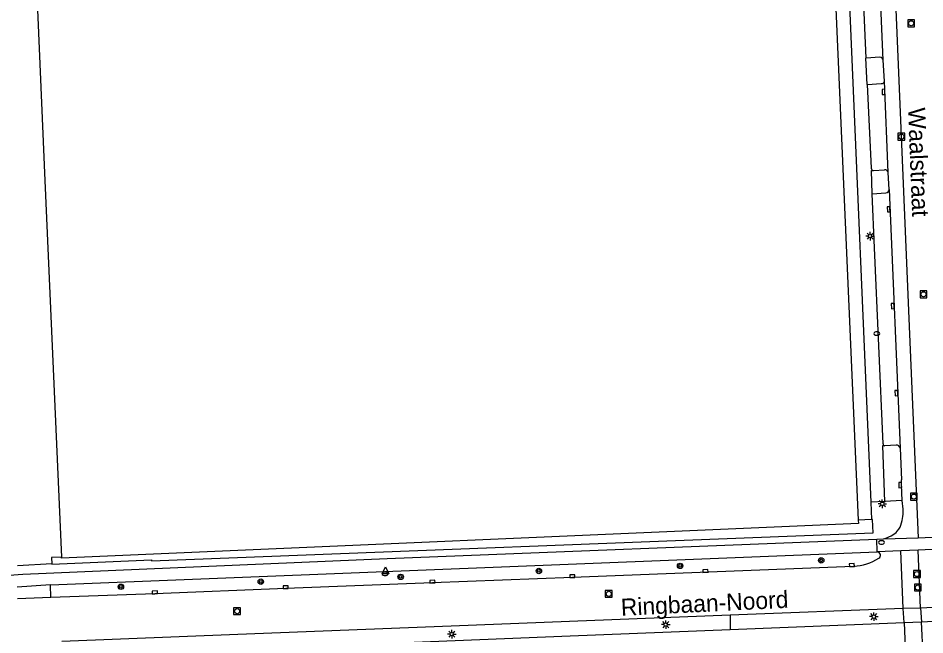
# Model space of a CAD drawing. Extents: x 132999 to 136000, y 398499 to 400501.
# Drawn here: x 133349.3 to 133482, y 398660.1 to 398750.4 of the extents above; entities that cross this region are included whole.
import ezdxf

# ---------------------------------------------------------------- set-up
doc = ezdxf.new("R2010")
doc.units = 0
for name, color, linetype in [('gg-afsc-hekwerk', 7, 'Continuous'), ('gg-anno-openbare ruimte label', 7, 'Continuous'), ('gg-bbg-hoofdgebouw', 7, 'Continuous'), ('gg-knt-verharding', 7, 'Continuous'), ('gg-knt-verharding nz', 7, 'Continuous'), ('gt-grn-groengrens', 7, 'Continuous'), ('gt-grn-weggrens', 7, 'Continuous'), ('gt-symb-boom', 7, 'Continuous'), ('gt-symb-brandkraan', 7, 'Continuous'), ('gt-symb-kolk', 7, 'Continuous'), ('gt-symb-lichtmast', 7, 'Continuous'), ('gt-symb-rioolschacht', 7, 'Continuous'), ('gt-symb-waterafsluiter', 7, 'Continuous')]:
    doc.layers.add(name, color=color, linetype=linetype)

# ---------------------------------------------------------------- blocks, each defined once
blk = doc.blocks.new('gt0-RS')
at = {"layer": 'gt-symb-rioolschacht'}
blk.add_lwpolyline([(-0.5, -0.5), (0.5, -0.5), (0.5, 0.5), (-0.5, 0.5)], close=True, dxfattribs=at)
blk.add_circle((0, 0), 0.375, dxfattribs=at)
blk = doc.blocks.new('gt0-LMAST')
at = {"layer": 'gt-symb-lichtmast'}
for p, q in [((-0.18, 0.17), (-0.45, 0.44)), ((-0.01, 0.25), (-0.01, 0.62)), ((0.17, 0.17), (0.44, 0.44)), ((-0.26, 0), (-0.63, 0)), ((-0.18, -0.18), (-0.45, -0.45)), ((-0.01, -0.25), (-0.01, -0.63)), ((0.44, -0.45), (0.17, -0.18)), ((0.24, 0), (0.62, 0))]:
    blk.add_line(p, q, dxfattribs=at)
blk.add_circle((-0.01, 0), 0.25, dxfattribs=at)
blk = doc.blocks.new('gt0-KOLK')
at = {"layer": 'gt-symb-kolk'}
blk.add_lwpolyline([(0, 0), (0.37, 0), (0.37, 0.4), (-0.38, 0.4), (-0.38, 0), (0, 0)], dxfattribs=at)
blk = doc.blocks.new('gt0-BR')
at = {"layer": 'gt-symb-brandkraan'}
for centre, radius, start, end in [((-0.24, 0), 0.206, 107.5669, 252.4331), ((0.6, -2.66), 3, 106.892, 107.5669), ((0, -0.69), 0.938, 73.108, 106.892), ((-0.6, -2.66), 3, 72.4331, 73.108), ((0.24, 0), 0.206, 287.567, 72.4331), ((0.6, 2.66), 3, 252.4331, 253.108), ((0, 0.69), 0.938, 253.108, 286.8921), ((-0.6, 2.66), 3, 286.8921, 287.567)]:
    blk.add_arc(centre, radius, start, end, dxfattribs=at)
blk = doc.blocks.new('gt0-BOOM')
at = {"layer": 'gt-symb-boom'}
for radius in [0.4, 0.2]:
    blk.add_circle((0, 0), radius, dxfattribs=at)
blk = doc.blocks.new('gt0-WAFSL')
at = {"layer": 'gt-symb-waterafsluiter'}
for p, q in [((-0.5, -0.33), (0, 0.67)), ((0, 0.67), (0.5, -0.33)), ((0.5, -0.33), (-0.5, -0.33))]:
    blk.add_line(p, q, dxfattribs=at)

msp = doc.modelspace()

# ---------------------------------------------------------------- linework, layer by layer
at = {"layer": 'gg-afsc-hekwerk'}
for p, q in [((133468.88, 398799.75), (133474.04, 398679.47)), ((133474.04, 398679.47), (133474.15, 398676.93)), ((133474.15, 398676.93), (133472.2, 398676.85)), ((133354.2, 398670.47), (133349.2, 398670.18))]:
    msp.add_line(p, q, dxfattribs=at)
msp.add_lwpolyline([(133355.61, 398671.44), (133354.18, 398671.38), (133354.2, 398670.47)], dxfattribs=at)
at = {"layer": 'gg-bbg-hoofdgebouw'}
for points in [[(133351.01, 398776.65), (133353.2, 398726.6), (133355.61, 398671.44)], [(133465.97, 398751.65), (133468.94, 398751.78), (133472.2, 398676.85)], [(133472.2, 398676.85), (133472.22, 398676.37), (133355.61, 398671.28), (133355.61, 398671.44)]]:
    msp.add_lwpolyline(points, dxfattribs=at)
at = {"layer": 'gg-knt-verharding'}
for p, q in [((133473.34, 398744.52), (133471.94, 398777.49)), ((133473.29, 398744.51), (133473.34, 398744.52)), ((133475.36, 398744.64), (133473.34, 398744.52)), ((133476.03, 398741.13), (133475.86, 398744.19)), ((133473.58, 398740.66), (133475.57, 398740.79)), ((133474.12, 398728.38), (133473.58, 398740.66)), ((133474.42, 398728.07), (133476.07, 398728.16)), ((133476.73, 398725.29), (133476.6, 398727.74)), ((133474.22, 398724.66), (133476.24, 398724.77)), ((133474.58, 398716.74), (133474.22, 398724.66)), ((133475.84, 398688.03), (133474.58, 398716.74)), ((133477.77, 398687.84), (133476.11, 398687.74)), ((133478.32, 398687.42), (133478.52, 398682.76)), ((133478.64, 398679.71), (133476.04, 398679.57)), ((133474.9, 398674.06), (133475.9, 398674.1)), ((133475.9, 398674.1), (133480.96, 398674.27)), ((133480.96, 398674.27), (133485.58, 398674.48)), ((133353.99, 398667.38), (133474.97, 398672.21)), ((133353.99, 398667.38), (133349.12, 398667.05)), ((133354.07, 398665.52), (133353.99, 398667.38)), ((133354.07, 398665.52), (133349.17, 398665.33)), ((133478.8, 398663.93), (133453.45, 398662.93)), ((133478.93, 398661.88), (133478.8, 398663.93)), ((133485.73, 398664.19), (133481.33, 398663.99)), ((133481.33, 398663.99), (133481.46, 398661.98)), ((133481.46, 398661.98), (133485.87, 398662.18)), ((133453.45, 398660.86), (133478.93, 398661.88))]:
    msp.add_line(p, q, dxfattribs=at)
for points in [[(133473.29, 398744.51), (133473.47, 398740.66), (133473.58, 398740.66)], [(133474.22, 398724.66), (133474.12, 398728.05), (133474.42, 398728.07)], [(133476.11, 398687.74), (133475.75, 398687.72), (133476.04, 398679.57)], [(133478.64, 398679.71), (133478.55, 398682.01), (133478.52, 398682.76)], [(133478.46, 398676.14), (133478.65, 398676.82), (133478.75, 398677.38), (133478.79, 398677.75), (133478.77, 398678.45), (133478.64, 398679.71)], [(133354.2, 398670.47), (133354.2, 398670.4), (133368.79, 398671.03), (133368.8, 398670.92), (133474.38, 398675.02), (133474.3, 398676.93), (133474.15, 398676.93)], [(133475.9, 398674.1), (133476.24, 398674.22), (133477, 398674.57), (133477.41, 398674.8), (133477.77, 398675.07), (133477.92, 398675.22), (133478.15, 398675.52), (133478.33, 398675.83), (133478.46, 398676.14)], [(133281.32, 398661.34), (133309.73, 398665.04), (133319.67, 398666.2), (133330.61, 398667.35), (133340.55, 398668.24), (133349.95, 398668.93), (133403.27, 398671.22), (133474.9, 398674.06)], [(133471.53, 398670.09), (133430.38, 398668.45), (133409.91, 398667.66), (133388.44, 398666.84), (133369.29, 398666.09), (133354.07, 398665.52)], [(133453.45, 398662.93), (133412.62, 398661.32), (133381.43, 398660.1), (133355.69, 398659.09)], [(133350.93, 398655.78), (133357.24, 398656.41), (133367.19, 398657.2), (133377.18, 398657.76), (133430.07, 398659.92), (133453.45, 398660.86)]]:
    msp.add_lwpolyline(points, dxfattribs=at)
for centre, radius, start, end in [((133475.38, 398744.16), 0.482, 3.8708, 92.5089), ((133475.62, 398741.2), 0.421, 264.1396, 350.1586), ((133474.43, 398728.38), 0.313, 180.2628, 268.0549), ((133476.13, 398727.7), 0.468, 5.5954, 97.6696), ((133476.22, 398725.28), 0.507, 271.361, 1.5708), ((133476.12, 398688.02), 0.28, 178.3894, 268.7566), ((133477.84, 398687.36), 0.485, 6.7747, 97.2565), ((133470.92, 398678.39), 8.32, 274.2334, 301.1783), ((133474.94, 398671.7), 0.514, 303.272, 86.7647)]:
    msp.add_arc(centre, radius, start, end, dxfattribs=at)
at = {"layer": 'gg-knt-verharding nz'}
for p, q in [((133475.86, 398744.19), (133474.86, 398767.35)), ((133476.6, 398727.74), (133476.03, 398741.13)), ((133476.73, 398725.29), (133478.32, 398687.42)), ((133479.6, 398706.39), (133480.96, 398674.27)), ((133485.36, 398672.66), (133480.96, 398672.47)), ((133478.44, 398672.36), (133474.97, 398672.21)), ((133480.96, 398672.47), (133478.44, 398672.36)), ((133478.8, 398663.93), (133478.44, 398672.36)), ((133481.33, 398663.99), (133480.96, 398672.47)), ((133481.33, 398663.99), (133478.8, 398663.93)), ((133478.93, 398661.88), (133481.46, 398661.98)), ((133481.76, 398655.49), (133481.46, 398661.98)), ((133478.93, 398661.88), (133479.21, 398655.39))]:
    msp.add_line(p, q, dxfattribs=at)
msp.add_lwpolyline([(133479.84, 398828.61), (133478.58, 398814.99), (133475.74, 398798.14), (133479.6, 398706.39)], dxfattribs=at)
at = {"layer": 'gt-grn-groengrens'}
msp.add_line((133453.45, 398662.93), (133453.45, 398660.86), dxfattribs=at)
at = {"layer": 'gt-grn-weggrens'}
for p, q in [((133476.04, 398679.57), (133474.04, 398679.47)), ((133474.97, 398672.21), (133474.9, 398674.06))]:
    msp.add_line(p, q, dxfattribs=at)

# ---------------------------------------------------------------- block references
at = {"layer": 'gt-symb-boom'}
for p in [(133466.79, 398670.97), (133446.14, 398670.16), (133405.24, 398668.55), (133425.48, 398669.42), (133364.31, 398667.1), (133384.78, 398667.84)]:
    msp.add_blockref('gt0-BOOM', p, dxfattribs=at)
at = {"layer": 'gt-symb-brandkraan'}
for p in [(133474.92, 398704.17), (133475.61, 398673.6), (133402.97, 398669)]:
    msp.add_blockref('gt0-BR', p, dxfattribs=at)
at = {"layer": 'gt-symb-kolk'}
for p, rotation in [((133476.1, 398739.58), 92.41349088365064), ((133476.85, 398722.38), 92.24384535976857), ((133477.44, 398708.21), 92.48639800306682), ((133477.98, 398695.47), 92.40542850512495), ((133478.55, 398682.01), 92.51058532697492), ((133471.28, 398670.07), 3.132826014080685), ((133430.38, 398668.45), 2.2683537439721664), ((133449.85, 398669.22), 2.2764176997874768), ((133388.44, 398666.84), 2.1632096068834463), ((133409.91, 398667.66), 2.7689157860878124), ((133369.29, 398666.09), 2.2519084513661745)]:
    msp.add_blockref('gt0-KOLK', p, dxfattribs=dict(at, rotation=rotation))
at = {"layer": 'gt-symb-lichtmast'}
for p in [(133473.94, 398718.45), (133475.73, 398679.25), (133474.49, 398662.73), (133444.04, 398661.56), (133412.73, 398660.18)]:
    msp.add_blockref('gt0-LMAST', p, dxfattribs=at)
at = {"layer": 'gt-symb-rioolschacht'}
for p in [(133479.94, 398749.61), (133478.51, 398733.01), (133481.75, 398709.93), (133480.35, 398680.3), (133480.79, 398668.96), (133480.92, 398666.99), (133435.69, 398666.06), (133381.31, 398663.53)]:
    msp.add_blockref('gt0-RS', p, dxfattribs=at)
at = {"layer": 'gt-symb-waterafsluiter'}
msp.add_blockref('gt0-WAFSL', (133403.03, 398669.33), dxfattribs=at)

# ---------------------------------------------------------------- texts
at = {"layer": 'gg-anno-openbare ruimte label'}
for s, rotation, p in [('Waalstraat', 272.2, (133479.49, 398737.22)), ('Ringbaan-Noord', 2.8, (133437.53, 398662.84))]:
    msp.add_text(s, height=2.5, rotation=rotation, dxfattribs=at).set_placement(p)

doc.saveas('drawing.dxf')
